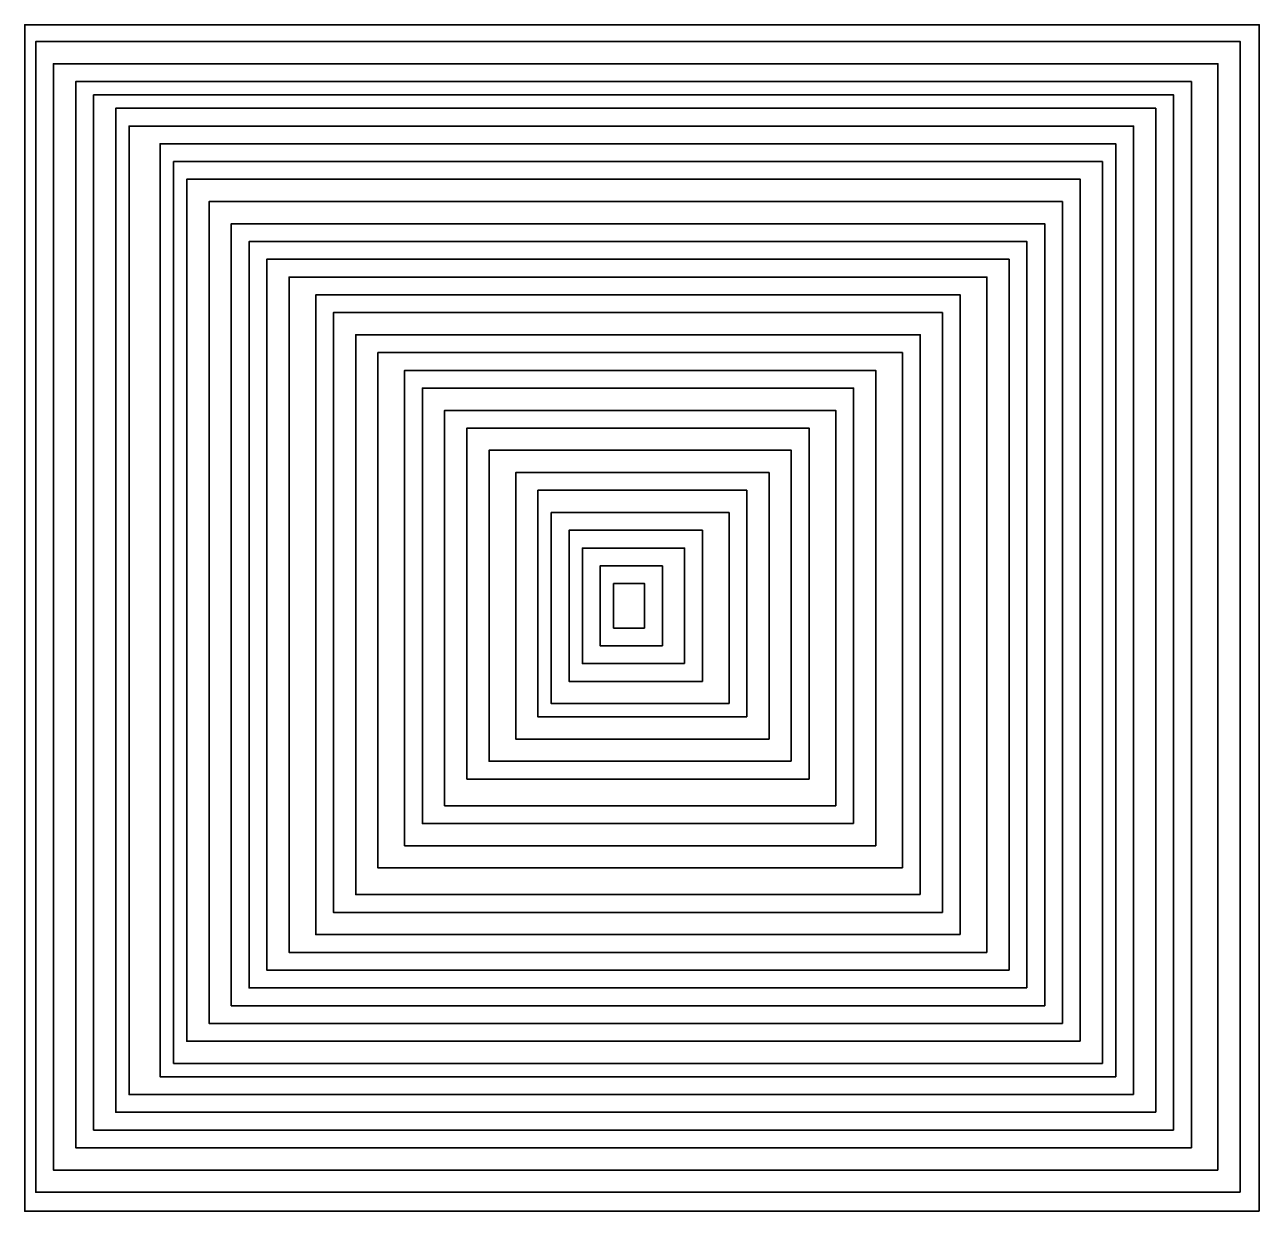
# Model space of a CAD drawing. Extents: x -28 to 822, y 61 to 665.
# Drawn here: x 348.321 to 350.575, y 252.9 to 255.065 of the extents above; entities that cross this region are included whole.
import ezdxf

# ---------------------------------------------------------------- set-up
doc = ezdxf.new("R2010")
doc.units = 0

msp = doc.modelspace()

# ---------------------------------------------------------------- linework, layer by layer
for points in [[(350.5747, 252.9005), (348.3214, 252.9005), (348.3214, 255.0653), (350.5747, 255.0653)], [(350.5399, 252.9352), (348.3415, 252.9352), (348.3415, 255.0344), (350.5399, 255.0344)], [(350.4993, 252.9758), (348.3739, 252.9758), (348.3739, 254.9939), (350.4993, 254.9939)], [(350.4507, 253.0163), (348.4145, 253.0163), (348.4145, 254.9615), (350.4507, 254.9615)], [(350.4182, 253.0487), (348.447, 253.0487), (348.447, 254.9372), (350.4182, 254.9372)], [(350.3858, 253.0811), (348.4875, 253.0811), (348.4875, 254.9128), (350.3858, 254.9128)], [(350.3452, 253.1135), (348.5119, 253.1135), (348.5119, 254.8804), (350.3452, 254.8804)], [(350.3128, 253.146), (348.5686, 253.146), (348.5686, 254.848), (350.3128, 254.848)], [(350.2884, 253.1703), (348.593, 253.1703), (348.593, 254.8156), (350.2884, 254.8156)], [(350.2479, 253.2108), (348.6173, 253.2108), (348.6173, 254.7832), (350.2479, 254.7832)], [(350.2154, 253.2432), (348.6579, 253.2432), (348.6579, 254.7426), (350.2154, 254.7426)], [(350.183, 253.2756), (348.6984, 253.2756), (348.6984, 254.7021), (350.183, 254.7021)], [(350.1505, 253.3081), (348.7309, 253.3081), (348.7309, 254.6697), (350.1505, 254.6697)], [(350.1181, 253.3405), (348.7633, 253.3405), (348.7633, 254.6373), (350.1181, 254.6373)], [(350.0775, 253.3729), (348.8039, 253.3729), (348.8039, 254.6048), (350.0775, 254.6048)], [(350.0288, 253.4053), (348.8526, 253.4053), (348.8526, 254.5724), (350.0288, 254.5724)], [(349.9964, 253.4458), (348.885, 253.4458), (348.885, 254.54), (349.9964, 254.54)], [(349.9558, 253.4783), (348.9256, 253.4783), (348.9256, 254.4995), (349.9558, 254.4995)], [(349.9234, 253.5269), (348.9661, 253.5269), (348.9661, 254.4671), (349.9234, 254.4671)], [(349.8747, 253.5674), (349.0148, 253.5674), (349.0148, 254.4346), (349.8747, 254.4346)], [(349.8341, 253.6079), (349.0473, 253.6079), (349.0473, 254.4022), (349.8341, 254.4022)], [(349.8017, 253.6404), (349.0878, 253.6404), (349.0878, 254.3617), (349.8017, 254.3617)], [(349.753, 253.689), (349.1284, 253.689), (349.1284, 254.3293), (349.753, 254.3293)], [(349.7206, 253.7214), (349.1689, 253.7214), (349.1689, 254.2888), (349.7206, 254.2888)], [(349.68, 253.7619), (349.2176, 253.7619), (349.2176, 254.2482), (349.68, 254.2482)], [(349.6394, 253.8025), (349.2582, 253.8025), (349.2582, 254.2158), (349.6394, 254.2158)], [(349.607, 253.8268), (349.2825, 253.8268), (349.2825, 254.1753), (349.607, 254.1753)], [(349.5583, 253.8673), (349.315, 253.8673), (349.315, 254.1429), (349.5583, 254.1429)], [(349.5259, 253.8997), (349.3393, 253.8997), (349.3393, 254.1104), (349.5259, 254.1104)], [(349.4853, 253.9321), (349.3717, 253.9321), (349.3717, 254.078), (349.4853, 254.078)], [(349.4529, 253.9646), (349.3961, 253.9646), (349.3961, 254.0456), (349.4529, 254.0456)]]:
    msp.add_lwpolyline(points, close=True)

doc.saveas('drawing.dxf')
